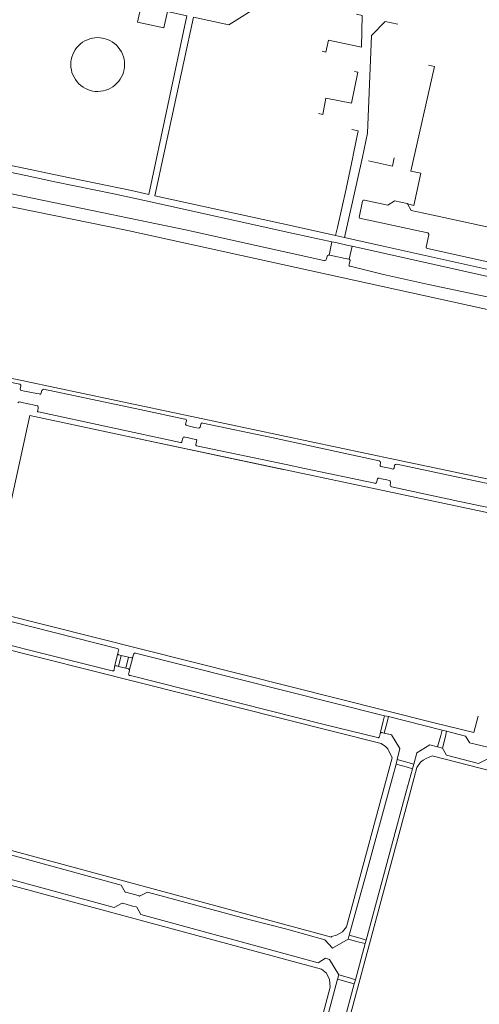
# Model space of a CAD drawing. Extents: x 145000 to 155000, y 457500 to 470000.
# Tile 413 of 548: x 153244 to 153382, y 463632 to 463927. Entities that reach past the tile are written whole.
import ezdxf

# ---------------------------------------------------------------- set-up
doc = ezdxf.new("R2010")
doc.units = 0
doc.header["$LTSCALE"] = 0.2
doc.header["$MEASUREMENT"] = 0
doc.layers.add('kant verharding', color=252, linetype='Continuous', lineweight=0)

msp = doc.modelspace()

# ---------------------------------------------------------------- linework, layer by layer
at = {"layer": 'kant verharding', "lineweight": 0}
for p, q in [((153337.02, 463856.3), (153337.9, 463860.28)), ((153338.98, 463862.14), (153341.66, 463861.57)), ((153343.02, 463855.05), (153343.91, 463858.94)), ((153336.43, 463855.91), (153336.15, 463854.98)), ((153343.03, 463853.42), (153343.39, 463854.78)), ((153356.77, 463795.09), (153197.73, 463828.77)), ((153244.73, 463817.2), (153244.55, 463816.21)), ((153250.86, 463815.05), (153251.02, 463815.74)), ((153249.92, 463810.71), (153249.77, 463809.64)), ((153276.4, 463802.11), (153247.45, 463808.25)), ((153249.98, 463809.35), (153292.52, 463800.24)), ((153294.3, 463806.66), (153294.09, 463805.67)), ((153298.4, 463804.77), (153298.64, 463805.72)), ((153276.4, 463802.11), (153422.64, 463771.15)), ((153323.32, 463792.14), (153276.4, 463802.11)), ((153292.99, 463800.47), (153293.26, 463801.54)), ((153297.39, 463800.78), (153297.12, 463799.67)), ((153352.42, 463794.24), (153352.3, 463793.43)), ((153356.51, 463792.55), (153356.64, 463793.39)), ((153356.77, 463795.09), (153424.82, 463780.77)), ((153351.29, 463788.26), (153351.56, 463789.3)), ((153355.48, 463788.24), (153355.33, 463787.4)), ((153189.43, 463761.27), (153368.53, 463716.36)), ((153273.99, 463737.95), (153273.78, 463737.15)), ((153273.98, 463733.24), (153274.8, 463736.51)), ((153278.28, 463736.09), (153278.54, 463736.99)), ((153276.95, 463736.02), (153276.13, 463732.7)), ((153272.79, 463733.07), (153272.67, 463732.34)), ((153277.06, 463731.21), (153277.23, 463731.9)), ((153368.53, 463716.36), (153380.41, 463713.4)), ((153381.65, 463718.38), (153380.41, 463713.4)), ((153352.31, 463713.09), (153352.11, 463712.2)), ((153362.41, 463703.96), (153357.42, 463705.34)), ((153200.81, 463678.84), (153334.77, 463642.62))]:
    msp.add_line(p, q, dxfattribs=at)
at = {"layer": 'kant verharding', "lineweight": 0, "flags": 128}
for points in [[(153284.89, 463874.01), (153296.41, 463927.44), (153307.04, 463925.16), (153316.86, 463931.33), (153327.36, 463979.64), (153328.65, 463986.17)], [(153215.65, 463888.16), (153217.79, 463887.83), (153226.53, 463886.16), (153244.18, 463882.57), (153256.5, 463879.98), (153277.89, 463875.61), (153283.02, 463874.42), (153294.49, 463927.84), (153288.68, 463929.12), (153287.59, 463924.25), (153279.7, 463925.99), (153280.8, 463930.9), (153253.57, 463936.91), (153251.39, 463939.97), (153244.1, 463950.21), (153187.36, 463958.03)], [(153334.96, 463917.25), (153336.09, 463917), (153336.84, 463920.56), (153346.71, 463918.45), (153346.93, 463927.97), (153345.24, 463928.41)], [(153348.58, 463892.72), (153349.78, 463922), (153353.82, 463926.17), (153357.63, 463925.35)], [(153366.77, 463913.13), (153368.58, 463912.72), (153361.53, 463881.42), (153364.49, 463880.75), (153362.45, 463871.16), (153360.53, 463871.58)], [(153333.88, 463898.61), (153335.14, 463898.32), (153336.1, 463903.28), (153343.78, 463901.71), (153345.67, 463911.04), (153344.66, 463911.17)], [(153326.8, 463862.67), (153281.74, 463872.6), (153272.56, 463874.59), (153254.94, 463878.18), (153246.23, 463880.06), (153232.21, 463882.94), (153222.22, 463884.84), (153213.11, 463886.41), (153196.5, 463888.78), (153167.51, 463892.64), (153166.69, 463892.76), (153165.51, 463892.94), (153162.81, 463893.34), (153161.67, 463893.51), (153137.71, 463896.81), (153126.43, 463898), (153113.78, 463899.21), (153063.65, 463903.49), (153035.54, 463905.79), (153034, 463905.9), (153031.67, 463906.07), (153030.42, 463906.16), (153000, 463908.4)], [(153284.89, 463874.01), (153325.98, 463864.99), (153338.98, 463862.14), (153339.61, 463864.49), (153342.12, 463876.09), (153344.17, 463885.59), (153344.29, 463886.18), (153345.74, 463893.42), (153343.83, 463893.88)], [(153442.4, 463846.92), (153440.49, 463839.52), (153435.2, 463840.72), (153435.23, 463840.86), (153419.38, 463844.31), (153391.86, 463850.39), (153353.23, 463858.93), (153343.87, 463861.07), (153341.66, 463861.57), (153347, 463885.61), (153348.58, 463892.72)], [(153356.53, 463885.42), (153355.99, 463882.92), (153348.89, 463884.51)], [(153335.44, 463854.66), (153323.3, 463857.32), (153294.03, 463863.85), (153251.62, 463872.66), (153232.69, 463876.49), (153219.86, 463879.2), (153218.69, 463879.31)], [(153276.23, 463863.78), (153221.74, 463874.8), (153215.68, 463874.29)], [(153399.99, 463861.36), (153365.37, 463868.81), (153361.65, 463869.61), (153360.53, 463871.58), (153360.45, 463871.73), (153356.61, 463872.48), (153356.54, 463872.44), (153354.62, 463871.19), (153347.66, 463872.71), (153347.35, 463872.69), (153347.15, 463872.58), (153347.06, 463872.41), (153346.02, 463867.49), (153346.11, 463867.37), (153364.2, 463863.46), (153366.58, 463862.95), (153366.74, 463862.87), (153366.96, 463862.53), (153366.95, 463862.31), (153366.13, 463858.66), (153366.2, 463858.4), (153366.47, 463858.24), (153399.86, 463850.83), (153420.75, 463846.66)], [(153430.45, 463783.23), (153441.3, 463823.54), (153440.88, 463825.21), (153440.35, 463826.32), (153439.72, 463827.07), (153438.05, 463828.19), (153433.98, 463829.15), (153276.23, 463863.78)], [(153385.44, 463849.7), (153343.91, 463858.94), (153342.75, 463859.2), (153339.09, 463860.02), (153337.9, 463860.28), (153326.8, 463862.67)], [(153343.02, 463855.05), (153341.83, 463855.3), (153338.15, 463856.04), (153337.13, 463856.25)], [(153444.45, 463819.79), (153445.07, 463822.07), (153445.42, 463823.33), (153446.69, 463828), (153443.9, 463832.91), (153439.11, 463834.03), (153437.86, 463834.32), (153437.67, 463834.2), (153435.39, 463832.77), (153392.01, 463842.17), (153366.8, 463847.5), (153353.31, 463850.48), (153343.37, 463852.92)], [(153193.11, 463835.19), (153192.79, 463834.6), (153192.08, 463833.35), (153194.42, 463826.32), (153195.58, 463826.06), (153196.79, 463825.78), (153198.96, 463827.14), (153224.18, 463821.7), (153244.38, 463817.64)], [(153273.57, 463738.55), (153192.49, 463759.13), (153190.39, 463757.82), (153183.85, 463759.49), (153182.52, 463761.66), (153172.1, 463764.39), (153169.9, 463763.08), (153169.01, 463763.31), (153165.58, 463764.2), (153163.38, 463770.76), (153163.34, 463770.87), (153163.85, 463771.9), (153187.86, 463820.47), (153188.38, 463821.53), (153192.95, 463823.1), (153194.79, 463822.64), (153195.97, 463822.34), (153197.34, 463820.32), (153209.24, 463817.78)], [(153251.54, 463816.14), (153280.38, 463810.1), (153293.84, 463807.21)], [(153244.92, 463815.77), (153245.81, 463815.6), (153249.56, 463814.87), (153250.24, 463814.74)], [(153244.4, 463812.34), (153245.06, 463812.19), (153248.8, 463811.38), (153249.58, 463811.21)], [(153237.6, 463778.58), (153240.77, 463777.67), (153247.45, 463808.25)], [(153294.42, 463805.26), (153295.22, 463805.08), (153296.86, 463804.72), (153297.92, 463804.48)], [(153299.23, 463806), (153320.34, 463801.59), (153352.05, 463794.76)], [(153293.88, 463801.85), (153294.52, 463801.71), (153296.15, 463801.34), (153297.17, 463801.1)], [(153297.33, 463799.23), (153324.2, 463793.62), (153329.64, 463792.44), (153350.73, 463788.03)], [(153352.51, 463793.05), (153353.49, 463792.84), (153355.11, 463792.49), (153356.13, 463792.27)], [(153357.29, 463793.7), (153389.71, 463786.83), (153399.5, 463784.71)], [(153352.06, 463789.53), (153352.73, 463789.37), (153354.37, 463789), (153355.02, 463788.85)], [(153355.78, 463786.97), (153376.1, 463782.6), (153395.24, 463778.59), (153398.02, 463777.95)], [(153342.24, 463655.3), (153355.89, 463705.85), (153354.6, 463708.54), (153353.89, 463709.27), (153352.67, 463710.18), (153163.73, 463757.64)], [(153272.08, 463731.87), (153217.8, 463745.46), (153196.88, 463750.9), (153195.69, 463752.78), (153195.58, 463752.95), (153188.4, 463754.84), (153188.16, 463754.7), (153186.14, 463753.53), (153170.48, 463757.44)], [(153273.78, 463737.15), (153273.7, 463736.83), (153272.89, 463733.47), (153272.79, 463733.07)], [(153274.08, 463736.67), (153274.8, 463736.51), (153276.95, 463736.02), (153277.66, 463735.86)], [(153414.06, 463707.29), (153413.87, 463706.46), (153413.58, 463705.15), (153409.41, 463702.89), (153407.94, 463703.27), (153406.81, 463703.56), (153406.49, 463703.65), (153405.22, 463705.85), (153390.83, 463709.39), (153388.42, 463708.11), (153379.13, 463710.34), (153379.08, 463710.44), (153377.87, 463712.39), (153372.24, 463713.8), (153370.89, 463714.15), (153354.79, 463718.2), (153353.65, 463718.48), (153279.05, 463737.23)], [(153278.28, 463736.09), (153278.15, 463735.57), (153277.32, 463732.28), (153277.23, 463731.9)], [(153276.93, 463732.49), (153276.13, 463732.7), (153273.98, 463733.24), (153273.47, 463733.37)], [(153351.51, 463711.9), (153335.6, 463715.83), (153277.57, 463730.5)], [(153352.31, 463713.09), (153352.43, 463713.57), (153353.25, 463716.87), (153353.65, 463718.48)], [(153354.79, 463718.2), (153354.39, 463716.58), (153353.56, 463713.26)], [(153221.6, 463682.28), (153257.99, 463672.32), (153265.29, 463670.4), (153274.73, 463667.77), (153275.93, 463665.69), (153276.14, 463665.63), (153277.29, 463665.33), (153279.14, 463664.83), (153280.17, 463664.56), (153280.31, 463664.52), (153282.69, 463665.63), (153313.41, 463657.43), (153324.43, 463654.57), (153335.75, 463651.45), (153338.03, 463648.93), (153342.71, 463651.63), (153343.05, 463652.81), (153347.77, 463669.63), (153356.07, 463699.99), (153357.09, 463704), (153357.42, 463705.34), (153358.25, 463708.69), (153355.76, 463712.72), (153353.56, 463713.26), (153353.14, 463713.36)], [(153370.89, 463714.15), (153370.47, 463712.58), (153369.55, 463709.17)], [(153371, 463708.79), (153371.86, 463712.23), (153372.24, 463713.8)], [(153330.08, 463584.72), (153331.14, 463588.61), (153337.7, 463612.72), (153338.02, 463613.89), (153338.55, 463615.84), (153344.6, 463638.22), (153344.94, 463639.49), (153347.85, 463650.27), (153348.15, 463651.36), (153355.78, 463679.46), (153360.05, 463695.37), (153362.03, 463702.6), (153362.41, 463703.96), (153363.35, 463707.38), (153367.23, 463709.78), (153369.55, 463709.17), (153371, 463708.79), (153372.25, 463706.62), (153381.75, 463704.14), (153384.6, 463705.55)], [(153376.97, 463602.27), (153381.21, 463601.16), (153406.23, 463693.59), (153404.04, 463697.22), (153367.95, 463706.44), (153366.09, 463705.66), (153365.18, 463705.18), (153364.39, 463704.53), (153363.3, 463702.93), (153361.17, 463694.7), (153332.91, 463589.78)], [(153357.09, 463704), (153360.16, 463703.13), (153362.03, 463702.6)], [(153189.52, 463692.61), (153199.79, 463689.48), (153337.74, 463652.24)], [(153200.95, 463682.18), (153202.13, 463680.1), (153211.81, 463677.53), (153214.25, 463678.64), (153215.13, 463678.4), (153217.06, 463677.88), (153218.07, 463677.61), (153218.45, 463677.51), (153219.82, 463675.43), (153272.71, 463661.06), (153275.06, 463662.38), (153275.18, 463662.35), (153276.32, 463662.04), (153278.19, 463661.53), (153279.27, 463661.24), (153279.47, 463661.18), (153280.67, 463659.02), (153333.73, 463644.56), (153335.93, 463645.88), (153337.12, 463645.56), (153339.94, 463640.9), (153339.61, 463639.66), (153333.04, 463615.35)], [(153342.24, 463655.3), (153341.1, 463653.79), (153339.31, 463652.81), (153337.81, 463652.39), (153337.74, 463652.24)], [(153342.71, 463651.63), (153346.01, 463650.76), (153347.85, 463650.27)], [(153348.15, 463651.36), (153346.32, 463651.88), (153343.05, 463652.81)], [(153331.4, 463614.72), (153337.41, 463637.28), (153337.17, 463639.58), (153336.25, 463641.39), (153334.77, 463642.62)], [(153344.6, 463638.22), (153342.77, 463638.75), (153339.61, 463639.66)], [(153339.94, 463640.9), (153343.11, 463640.01), (153344.94, 463639.49)]]:
    msp.add_lwpolyline(points, dxfattribs=at)
at = {"layer": 'kant verharding', "lineweight": 0}
for centre, radius, start, end in [((153267.75, 463913.29), 8.05, 39.9222, 219.9222), ((153267.75, 463913.29), 8.05, 219.9222, 39.9222), ((153335.64, 463855.17), 0.543, 248.5359, 339.359), ((153336.86, 463855.86), 0.44, 95.084, 174.4836), ((153336.92, 463855.95), 0.371, 55.7887, 105.2866), ((153342.94, 463854.66), 0.403, 346.757, 79.6442), ((153343.36, 463853.28), 0.358, 157.0126, 271.6325), ((153244.37, 463817.27), 0.369, 348.5645, 88.3429), ((153244.96, 463816.18), 0.411, 175.9855, 263.9337), ((153251.6, 463815.51), 0.628, 95.5693, 158.9004), ((153250.45, 463815.08), 0.402, 237.6585, 339.849), ((153250.77, 463815.01), 0.0952, 311.4197, 23.9643), ((153244.32, 463811.69), 0.648, 82.9921, 146.2167), ((153249.55, 463810.83), 0.384, 341.7266, 85.9678), ((153249.95, 463809.55), 0.207, 155.4864, 277.4299), ((153293.91, 463806.8), 0.414, 339.0668, 100.2391), ((153294.6, 463805.75), 0.522, 189.0765, 250.0356), ((153297.96, 463804.97), 0.489, 265.9778, 335.774), ((153299.01, 463805.69), 0.373, 54.9316, 176.3885), ((153293.72, 463801.41), 0.471, 69.7983, 164.0735), ((153292.65, 463800.58), 0.36, 248.6637, 341.3169), ((153297.55, 463799.61), 0.437, 172.0477, 240.5615), ((153297.19, 463800.88), 0.221, 332.3375, 95.3705), ((153351.92, 463794.27), 0.508, 355.8103, 74.4365), ((153352.85, 463793.5), 0.562, 186.6952, 232.73), ((153356.12, 463792.69), 0.42, 271.8846, 340.1522), ((153357.15, 463793.16), 0.553, 75.3061, 156.3266), ((153351.97, 463789.06), 0.477, 78.7292, 148.6855), ((153350.93, 463788.35), 0.372, 237.4821, 345.7675), ((153354.92, 463788.3), 0.564, 353.9571, 79.8424), ((153355.84, 463787.48), 0.519, 189.0027, 263.823), ((153273.61, 463738.13), 0.419, 335.1162, 95.5009), ((153274.12, 463737.03), 0.36, 160.9051, 263.6462), ((153278.97, 463736.74), 0.497, 81.3759, 149.736), ((153273.25, 463732.94), 0.478, 62.5976, 165.0309), ((153277.87, 463736.25), 0.443, 241.0233, 338.7815), ((153272.23, 463732.29), 0.446, 250.6131, 6.4934), ((153276.72, 463732.02), 0.519, 347.0633, 66.7603), ((153277.52, 463731.01), 0.51, 156.1848, 275.4964), ((153352.85, 463712.84), 0.596, 60.8108, 155.3967), ((153351.71, 463712.24), 0.394, 239.0889, 354.3495)]:
    msp.add_arc(centre, radius, start, end, dxfattribs=at)

doc.saveas('drawing.dxf')
